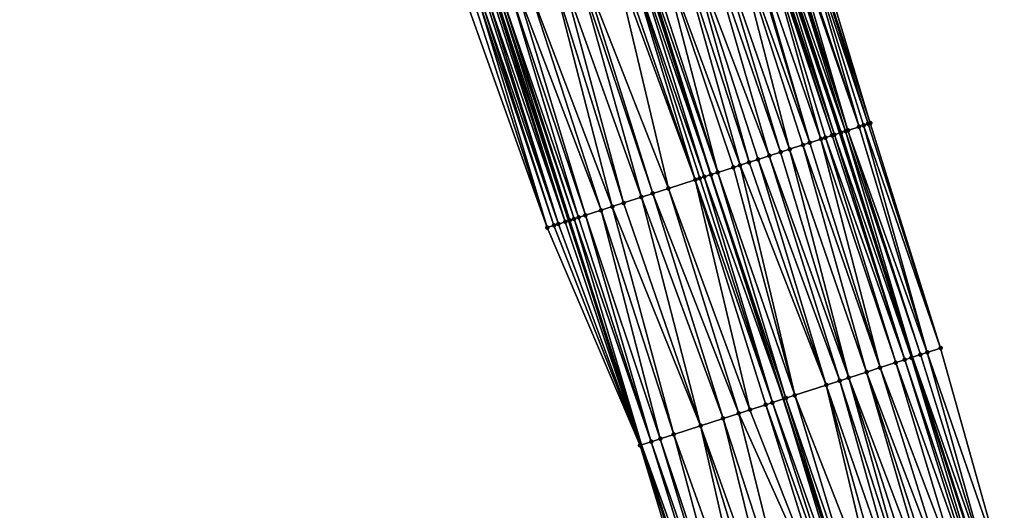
# Model space of a CAD drawing. Header units: feet. Extents: x 2004186 to 2014793, y 836912 to 864902.
# Tile 832 of 974: x 2004529 to 2004613, y 858840 to 858882. Entities that reach past the tile are written whole.
import ezdxf

# ---------------------------------------------------------------- set-up
doc = ezdxf.new("R2010")
doc.units = ezdxf.units.FT
doc.header["$LTSCALE"] = 100
doc.header["$MEASUREMENT"] = 0
for name, color, linetype, lineweight in [('EP_Travel Lane', 5, 'Continuous', 40), ('GPL_Skip Line', 2, 'Continuous', 40), ('Road Shots', 4, 'Continuous', 200), ('Road X-Section', 30, 'Continuous', 13)]:
    doc.layers.add(name, color=color, linetype=linetype, lineweight=lineweight)
doc.layers.add('I-77 SB_MM21-27-Surface-Border', color=7, linetype='Continuous')
doc.layers.add('I-77 SB_MM21-27-Surface-TIN', color=7, linetype='Continuous')

msp = doc.modelspace()

# ---------------------------------------------------------------- linework, layer by layer
at = {"layer": 'EP_Travel Lane'}
for points in [[(2004611.05073845, 858834.3353177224, 450.809887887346), (2004604.904946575, 858853.3668425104, 450.6313868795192), (2004598.75915778, 858872.3983577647, 450.4519635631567), (2004592.613442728, 858891.4296446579, 450.2502030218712), (2004586.467838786, 858910.4605874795, 450.014829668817), (2004580.322293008, 858929.491350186, 449.7618389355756), (2004574.17668532, 858948.5223046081, 449.5275945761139), (2004568.011584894, 858967.5560567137, 449.3092395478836), (2004561.847882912, 858986.5815319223, 449.1081062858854), (2004555.684214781, 859005.6069026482, 448.8968775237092), (2004549.520720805, 859024.6317358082, 448.6337080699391), (2004543.357037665, 859043.6571528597, 448.4269492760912), (2004537.193351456, 859062.6825793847, 448.2211025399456), (2004531.029666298, 859081.7080026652, 448.014952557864), (2004524.865823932, 859100.7339112, 447.8556761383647), (2004518.74471886, 859119.7364607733, 447.7203524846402), (2004512.616897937, 859138.7738750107, 447.5539477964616), (2004506.489054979, 859157.8113577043, 447.3980261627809), (2004500.361281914, 859176.8486232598, 447.2088581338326), (2004494.264296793, 859195.8284650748, 447.0465477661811), (2004488.171829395, 859214.8773456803, 446.8647979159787), (2004482.07930807, 859233.9263948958, 446.7118126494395), (2004475.98675831, 859252.9755330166, 446.5739951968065), (2004470.027193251, 859271.9272233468, 446.4479969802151)], [(2004588.082730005, 858826.8995207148, 450.8157096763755), (2004581.923465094, 858845.9265977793, 450.6296128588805), (2004575.764155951, 858864.9538114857, 450.4568630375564), (2004569.604895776, 858883.9808739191, 450.2693464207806), (2004563.445736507, 858903.0076246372, 450.0513423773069), (2004557.286682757, 858922.0340493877, 449.8014890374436), (2004551.127561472, 858941.0606827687, 449.5720199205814), (2004544.982919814, 858960.0824427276, 449.3651905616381), (2004538.836223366, 858979.1132654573, 449.1490235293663), (2004532.689582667, 858998.1439155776, 448.9161874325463), (2004526.543028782, 859017.174296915, 448.6573998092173), (2004520.39633813, 859036.2051016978, 448.4395070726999), (2004514.249481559, 859055.2364201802, 448.2712313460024), (2004508.102644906, 859074.2676770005, 448.0969892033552), (2004501.955668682, 859093.2993659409, 447.9644883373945), (2004495.812314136, 859112.3724637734, 447.873149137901), (2004489.682644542, 859131.4098709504, 447.7881508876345), (2004483.553024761, 859150.4471234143, 447.679462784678), (2004477.423393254, 859169.4844122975, 447.57635318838), (2004471.297890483, 859188.5960050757, 447.4720550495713), (2004465.250982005, 859207.6599434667, 447.3995910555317), (2004459.20407793, 859226.7238679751, 447.3247592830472), (2004453.157249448, 859245.7875541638, 447.2093015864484), (2004447.138044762, 859265.0163735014, 447.1114540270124)]]:
    msp.add_polyline3d(points, dxfattribs=at)
at = {"layer": 'GPL_Skip Line'}
msp.add_polyline3d([(2004600.144751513, 858830.8070277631, 451.0318982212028), (2004593.984853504, 858849.8338164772, 450.8384232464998), (2004587.824933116, 858868.8606743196, 450.651705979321), (2004581.665053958, 858887.8874048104, 450.4525393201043), (2004575.505346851, 858906.913603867, 450.2014217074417), (2004569.345699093, 858925.939619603, 449.9323833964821), (2004563.185962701, 858944.965909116, 449.6901084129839), (2004557.013036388, 858963.9881491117, 449.4678987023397), (2004550.839239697, 858983.0100203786, 449.2381246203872), (2004544.665458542, 859002.0318437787, 449.0037253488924), (2004538.491816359, 859021.0532389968, 448.7279527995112), (2004532.318022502, 859040.0751015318, 448.4973349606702), (2004526.144169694, 859059.0971456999, 448.2842675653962), (2004519.970243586, 859078.1194157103, 448.0930222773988), (2004513.796193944, 859097.1420663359, 447.9385541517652), (2004507.673925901, 859116.181789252, 447.8432484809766), (2004501.558497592, 859135.2231480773, 447.6719201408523), (2004495.443004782, 859154.2647077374, 447.5313333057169), (2004489.327486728, 859173.3063459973, 447.4027776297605), (2004483.245041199, 859192.3583882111, 447.2583316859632), (2004477.23562986, 859211.4338076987, 447.134447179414), (2004471.226203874, 859230.5092736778, 447.0184828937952), (2004465.216785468, 859249.5847155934, 446.8984191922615), (2004459.266163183, 859268.6782788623, 446.7735468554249)], dxfattribs=at)
at = {"layer": 'I-77 SB_MM21-27-Surface-Border', "color": 3, "linetype": 'ByBlock', "lineweight": -2}
for points in [[(2004472.4773432, 859272.6663528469, 446.2902183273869), (2004478.189264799, 859253.6681932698, 446.3872762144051), (2004484.389439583, 859234.652851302, 446.5081358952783), (2004490.589518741, 859215.637812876, 446.680707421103), (2004496.980352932, 859196.6828786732, 446.854806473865), (2004503.22893318, 859177.7683850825, 447.0383335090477), (2004509.34435858, 859158.7270353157, 447.2110499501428), (2004515.459768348, 859139.6857342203, 447.3912133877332), (2004521.575246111, 859120.6442214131, 447.5389734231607), (2004527.683948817, 859101.6465388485, 447.6780818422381), (2004533.857993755, 859082.6239027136, 447.8339510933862), (2004539.841598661, 859063.5401678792, 448.0519747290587), (2004545.444640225, 859044.3332597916, 448.3000429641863), (2004552.189291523, 859025.4961188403, 448.4819144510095), (2004558.553373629, 859006.5358226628, 448.6955618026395), (2004564.727175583, 858987.5139351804, 448.9237640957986), (2004570.901104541, 858968.4916563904, 449.1141541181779), (2004577.077379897, 858949.4590754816, 449.3218534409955), (2004583.237223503, 858930.4324548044, 449.5317550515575), (2004589.396965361, 858911.406148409, 449.7723916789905), (2004595.556651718, 858892.3800134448, 450.0297687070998), (2004601.335895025, 858873.2303341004, 450.2538553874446), (2004607.305443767, 858854.142167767, 450.4692363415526), (2004612.704133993, 858834.8692839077, 450.6932272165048)], [(2004587.587272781, 858826.7388912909, 450.795730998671), (2004581.807851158, 858845.8891214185, 450.6254984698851), (2004573.935653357, 858864.3609058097, 450.3745427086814), (2004567.204966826, 858883.2027608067, 450.1685439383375), (2004560.664649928, 858902.1059305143, 449.9344593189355), (2004554.504930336, 858921.1321681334, 449.6871242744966), (2004548.345137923, 858940.158630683, 449.4617647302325), (2004542.175701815, 858959.1701092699, 449.259049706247), (2004536.001870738, 858978.1920864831, 449.0395053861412), (2004530.018245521, 858997.275883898, 448.8275165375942), (2004524.415195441, 859016.4828182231, 448.5819936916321), (2004518.051143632, 859035.4430210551, 448.3593327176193), (2004511.496731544, 859054.3418794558, 448.1750943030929), (2004505.322676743, 859073.3645459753, 448.0221546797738), (2004498.958282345, 859092.3258043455, 447.9014847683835), (2004492.821177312, 859111.4114790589, 447.8267164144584), (2004486.705541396, 859130.4534843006, 447.7543356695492), (2004480.58991449, 859149.4954614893, 447.6776576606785), (2004474.664796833, 859168.5983181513, 447.5585882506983), (2004468.93780789, 859187.8524946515, 447.4715177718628), (2004462.928291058, 859206.9282489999, 447.4046807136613), (2004457.300320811, 859226.1240958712, 447.3211453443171), (2004452.626173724, 859245.6203115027, 447.2192829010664), (2004445.672324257, 859264.5737021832, 447.1361077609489)]]:
    msp.add_polyline3d(points, dxfattribs=at)
at = {"layer": 'I-77 SB_MM21-27-Surface-TIN', "color": 128, "linetype": 'ByBlock', "lineweight": -2}
for points in [[(2004593.843748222, 858891.8268738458, 450.1545881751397), (2004593.463081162, 858891.7040213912, 450.1889201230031), (2004599.432616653, 858872.6158959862, 450.4083238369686)], [(2004594.034074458, 858891.888322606, 450.1396249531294), (2004593.843748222, 858891.8268738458, 450.1545881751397), (2004600.384287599, 858872.9230169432, 450.3214997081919)], [(2004593.843748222, 858891.8268738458, 450.1545881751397), (2004599.432616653, 858872.6158959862, 450.4083238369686), (2004600.384287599, 858872.9230169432, 450.3214997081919)], [(2004594.795346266, 858892.1342199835, 450.0897760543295), (2004594.034074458, 858891.888322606, 450.1396249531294), (2004600.384287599, 858872.9230169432, 450.3214997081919)], [(2004595.176000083, 858892.2571133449, 450.0594430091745), (2004594.795346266, 858892.1342199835, 450.0897760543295), (2004601.145571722, 858873.168876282, 450.2679329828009)], [(2004594.795346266, 858892.1342199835, 450.0897760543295), (2004600.764940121, 858873.0459143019, 450.2915577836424), (2004601.145571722, 858873.168876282, 450.2679329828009)], [(2004594.795346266, 858892.1342199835, 450.0897760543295), (2004600.384287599, 858872.9230169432, 450.3214997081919), (2004600.764940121, 858873.0459143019, 450.2915577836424)], [(2004595.556651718, 858892.3800134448, 450.0297687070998), (2004595.176000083, 858892.2571133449, 450.0594430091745), (2004601.335895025, 858873.2303341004, 450.2538553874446)], [(2004595.176000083, 858892.2571133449, 450.0594430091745), (2004601.145571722, 858873.168876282, 450.2679329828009), (2004601.335895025, 858873.2303341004, 450.2538553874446)], [(2004591.750251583, 858891.1506534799, 450.2914206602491), (2004590.608537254, 858890.7812100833, 450.3078012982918), (2004597.148954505, 858871.8777304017, 450.511585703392)], [(2004591.94055314, 858891.2121784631, 450.2839086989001), (2004591.750251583, 858891.1506534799, 450.2914206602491), (2004598.100424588, 858872.1854717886, 450.4854124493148)], [(2004591.750251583, 858891.1506534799, 450.2914206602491), (2004597.52953598, 858872.0008472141, 450.5030967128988), (2004598.100424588, 858872.1854717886, 450.4854124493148)], [(2004591.750251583, 858891.1506534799, 450.2914206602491), (2004597.148954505, 858871.8777304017, 450.511585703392), (2004597.52953598, 858872.0008472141, 450.5030967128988)], [(2004592.32116808, 858891.3351919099, 450.2653147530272), (2004591.94055314, 858891.2121784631, 450.2839086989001), (2004598.29072582, 858872.2469977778, 450.477998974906)], [(2004591.94055314, 858891.2121784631, 450.2839086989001), (2004598.100424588, 858872.1854717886, 450.4854124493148), (2004598.29072582, 858872.2469977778, 450.477998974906)], [(2004592.511470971, 858891.3967127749, 450.2574002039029), (2004592.32116808, 858891.3351919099, 450.2653147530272), (2004598.75915778, 858872.3983577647, 450.4519635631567)], [(2004592.32116808, 858891.3351919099, 450.2653147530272), (2004598.29072582, 858872.2469977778, 450.477998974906), (2004598.75915778, 858872.3983577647, 450.4519635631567)], [(2004592.511470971, 858891.3967127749, 450.2574002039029), (2004598.75915778, 858872.3983577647, 450.4519635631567), (2004592.613442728, 858891.4296446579, 450.2502030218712)], [(2004593.272755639, 858891.6425704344, 450.2036686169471), (2004592.613442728, 858891.4296446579, 450.2502030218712), (2004599.242292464, 858872.5544409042, 450.422668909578)], [(2004598.861660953, 858872.4314786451, 450.4462664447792), (2004592.613442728, 858891.4296446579, 450.2502030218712), (2004598.75915778, 858872.3983577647, 450.4519635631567)], [(2004599.242292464, 858872.5544409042, 450.422668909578), (2004592.613442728, 858891.4296446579, 450.2502030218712), (2004598.861660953, 858872.4314786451, 450.4462664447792)], [(2004593.463081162, 858891.7040213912, 450.1889201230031), (2004593.272755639, 858891.6425704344, 450.2036686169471), (2004599.432616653, 858872.6158959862, 450.4083238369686)], [(2004593.272755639, 858891.6425704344, 450.2036686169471), (2004599.242292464, 858872.5544409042, 450.422668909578), (2004599.432616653, 858872.6158959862, 450.4083238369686)], [(2004589.466821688, 858890.4117705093, 450.32455561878), (2004587.944517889, 858889.919235, 450.3518401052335), (2004594.484952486, 858871.0157017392, 450.5503845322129)], [(2004590.418246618, 858890.7196513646, 450.3120154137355), (2004589.466821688, 858890.4117705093, 450.32455561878), (2004596.197532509, 858871.5698404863, 450.5232394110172)], [(2004589.466821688, 858890.4117705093, 450.32455561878), (2004595.626672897, 858871.3851263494, 450.5321683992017), (2004596.197532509, 858871.5698404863, 450.5232394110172)], [(2004589.466821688, 858890.4117705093, 450.32455561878), (2004594.484952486, 858871.0157017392, 450.5503845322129), (2004595.626672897, 858871.3851263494, 450.5321683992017)], [(2004590.608537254, 858890.7812100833, 450.3078012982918), (2004590.418246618, 858890.7196513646, 450.3120154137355), (2004596.197532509, 858871.5698404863, 450.5232394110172)], [(2004590.608537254, 858890.7812100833, 450.3078012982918), (2004596.197532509, 858871.5698404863, 450.5232394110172), (2004597.148954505, 858871.8777304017, 450.511585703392)], [(2004587.183383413, 858889.6729134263, 450.3602212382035), (2004585.661089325, 858889.1803479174, 450.3845731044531), (2004592.772386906, 858870.4615183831, 450.573168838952)], [(2004587.944517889, 858889.919235, 450.3518401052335), (2004587.183383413, 858889.6729134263, 450.3602212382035), (2004593.723818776, 858870.7693777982, 450.5585335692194)], [(2004587.183383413, 858889.6729134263, 450.3602212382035), (2004592.772386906, 858870.4615183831, 450.573168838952), (2004593.723818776, 858870.7693777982, 450.5585335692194)], [(2004587.944517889, 858889.919235, 450.3518401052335), (2004593.723818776, 858870.7693777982, 450.5585335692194), (2004594.484952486, 858871.0157017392, 450.5503845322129)], [(2004583.377641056, 858888.4415217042, 450.4232564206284), (2004582.235895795, 858888.0721738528, 450.4489771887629), (2004588.395789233, 858869.0453992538, 450.6438324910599)], [(2004584.899936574, 858888.9340827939, 450.3984725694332), (2004583.377641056, 858888.4415217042, 450.4232564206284), (2004590.298659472, 858869.6610980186, 450.6126003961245)], [(2004583.377641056, 858888.4415217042, 450.4232564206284), (2004589.727792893, 858869.4764053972, 450.6236326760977), (2004590.298659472, 858869.6610980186, 450.6126003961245)], [(2004583.377641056, 858888.4415217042, 450.4232564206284), (2004588.395789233, 858869.0453992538, 450.6438324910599), (2004589.727792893, 858869.4764053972, 450.6236326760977)], [(2004585.661089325, 858889.1803479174, 450.3845731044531), (2004584.899936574, 858888.9340827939, 450.3984725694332), (2004591.0598043, 858869.907387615, 450.6010939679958)], [(2004584.899936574, 858888.9340827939, 450.3984725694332), (2004590.298659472, 858869.6610980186, 450.6126003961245), (2004591.0598043, 858869.907387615, 450.6010939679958)], [(2004585.661089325, 858889.1803479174, 450.3845731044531), (2004591.820951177, 858870.1536708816, 450.5889687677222), (2004592.772386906, 858870.4615183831, 450.573168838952)], [(2004585.661089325, 858889.1803479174, 450.3845731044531), (2004591.0598043, 858869.907387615, 450.6010939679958), (2004591.820951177, 858870.1536708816, 450.5889687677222)], [(2004581.284502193, 858887.764196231, 450.4520578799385), (2004580.713666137, 858887.5794093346, 450.4538746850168), (2004587.254118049, 858868.675822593, 450.6471847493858)], [(2004581.284502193, 858887.764196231, 450.4520578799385), (2004587.824933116, 858868.8606743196, 450.651705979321), (2004581.665053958, 858887.8874048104, 450.4525393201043)], [(2004581.284502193, 858887.764196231, 450.4520578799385), (2004587.254118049, 858868.675822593, 450.6471847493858), (2004587.824933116, 858868.8606743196, 450.651705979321)], [(2004581.855329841, 858887.9490090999, 450.4527800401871), (2004581.665053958, 858887.8874048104, 450.4525393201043), (2004587.824933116, 858868.8606743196, 450.651705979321)], [(2004582.235895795, 858888.0721738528, 450.4489771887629), (2004581.855329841, 858887.9490090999, 450.4527800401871), (2004588.395789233, 858869.0453992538, 450.6438324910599)], [(2004581.855329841, 858887.9490090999, 450.4527800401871), (2004587.824933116, 858868.8606743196, 450.651705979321), (2004588.395789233, 858869.0453992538, 450.6438324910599)], [(2004579.572048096, 858887.2096685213, 450.4411810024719), (2004576.908314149, 858886.3468118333, 450.3990375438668), (2004584.209816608, 858867.6898059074, 450.6093063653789)], [(2004579.952579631, 858887.332939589, 450.4477710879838), (2004579.572048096, 858887.2096685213, 450.4411810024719), (2004586.493017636, 858868.4293958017, 450.6452795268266)], [(2004579.572048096, 858887.2096685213, 450.4411810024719), (2004584.209816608, 858867.6898059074, 450.6093063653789), (2004586.493017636, 858868.4293958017, 450.6452795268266)], [(2004580.713666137, 858887.5794093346, 450.4538746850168), (2004579.952579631, 858887.332939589, 450.4477710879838), (2004586.493017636, 858868.4293958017, 450.6452795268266)], [(2004580.713666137, 858887.5794093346, 450.4538746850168), (2004586.873563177, 858868.5526236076, 450.6476408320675), (2004587.254118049, 858868.675822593, 450.6471847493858)], [(2004580.713666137, 858887.5794093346, 450.4538746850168), (2004586.493017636, 858868.4293958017, 450.6452795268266), (2004586.873563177, 858868.5526236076, 450.6476408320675)], [(2004576.527775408, 858886.2235630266, 450.3946236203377), (2004575.19589931, 858885.7921628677, 450.3763071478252), (2004581.92659391, 858866.9502829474, 450.5798764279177)], [(2004576.908314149, 858886.3468118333, 450.3990375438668), (2004576.527775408, 858886.2235630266, 450.3946236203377), (2004582.877930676, 858867.258436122, 450.5939579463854)], [(2004576.527775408, 858886.2235630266, 450.3946236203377), (2004581.92659391, 858866.9502829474, 450.5798764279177), (2004582.877930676, 858867.258436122, 450.5939579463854)], [(2004576.908314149, 858886.3468118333, 450.3990375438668), (2004582.877930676, 858867.258436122, 450.5939579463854), (2004584.209816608, 858867.6898059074, 450.6093063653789)], [(2004574.434831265, 858885.5456360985, 450.3646291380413), (2004572.341894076, 858884.8676876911, 450.3325349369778), (2004579.453145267, 858866.1490014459, 450.5351265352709)], [(2004575.19589931, 858885.7921628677, 450.3763071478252), (2004574.434831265, 858885.5456360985, 450.3646291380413), (2004580.404483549, 858866.4571499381, 450.5487503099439)], [(2004574.434831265, 858885.5456360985, 450.3646291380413), (2004579.453145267, 858866.1490014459, 450.5351265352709), (2004580.404483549, 858866.4571499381, 450.5487503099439)], [(2004575.19589931, 858885.7921628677, 450.3763071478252), (2004580.404483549, 858866.4571499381, 450.5487503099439), (2004581.92659391, 858866.9502829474, 450.5798764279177)], [(2004570.819738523, 858884.3746942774, 450.3150564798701), (2004570.058701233, 858884.1280725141, 450.2940922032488), (2004576.599134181, 858865.2245443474, 450.4931191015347)], [(2004571.390542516, 858884.559580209, 450.3229209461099), (2004570.819738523, 858884.3746942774, 450.3150564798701), (2004577.169920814, 858865.4094839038, 450.5062262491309)], [(2004570.819738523, 858884.3746942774, 450.3150564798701), (2004576.599134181, 858865.2245443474, 450.4931191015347), (2004577.169920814, 858865.4094839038, 450.5062262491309)], [(2004572.341894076, 858884.8676876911, 450.3325349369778), (2004571.390542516, 858884.559580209, 450.3229209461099), (2004578.501811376, 858865.8408393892, 450.5201767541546)], [(2004571.390542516, 858884.559580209, 450.3229209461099), (2004577.169920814, 858865.4094839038, 450.5062262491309), (2004578.501811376, 858865.8408393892, 450.5201767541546)], [(2004572.341894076, 858884.8676876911, 450.3325349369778), (2004578.501811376, 858865.8408393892, 450.5201767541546), (2004579.453145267, 858866.1490014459, 450.5351265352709)], [(2004568.156255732, 858883.5110618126, 450.19707607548), (2004567.77575223, 858883.3877041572, 450.1820215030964), (2004573.935653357, 858864.3609058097, 450.3745427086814)], [(2004568.346497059, 858883.572772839, 450.2077509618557), (2004568.156255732, 858883.5110618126, 450.19707607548), (2004574.506394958, 858864.5459844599, 450.4012471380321)], [(2004568.156255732, 858883.5110618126, 450.19707607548), (2004573.935653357, 858864.3609058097, 450.3745427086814), (2004574.506394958, 858864.5459844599, 450.4012471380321)], [(2004568.726967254, 858883.6962333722, 450.2328624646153), (2004568.346497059, 858883.572772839, 450.2077509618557), (2004574.886885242, 858864.6693829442, 450.4202933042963)], [(2004568.346497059, 858883.572772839, 450.2077509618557), (2004574.506394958, 858864.5459844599, 450.4012471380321), (2004574.886885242, 858864.6693829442, 450.4202933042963)], [(2004568.917210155, 858883.7579395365, 450.2430620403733), (2004568.726967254, 858883.6962333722, 450.2328624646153), (2004574.886885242, 858864.6693829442, 450.4202933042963)], [(2004569.297731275, 858883.8812427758, 450.2527970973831), (2004568.917210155, 858883.7579395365, 450.2430620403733), (2004575.457644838, 858864.8544060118, 450.4415641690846)], [(2004568.917210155, 858883.7579395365, 450.2430620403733), (2004574.886885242, 858864.6693829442, 450.4202933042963), (2004575.457644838, 858864.8544060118, 450.4415641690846)], [(2004569.487977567, 858883.9429384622, 450.2619724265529), (2004569.297731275, 858883.8812427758, 450.2527970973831), (2004575.457644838, 858864.8544060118, 450.4415641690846)], [(2004569.487977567, 858883.9429384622, 450.2619724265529), (2004575.764155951, 858864.9538114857, 450.4568630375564), (2004569.604895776, 858883.9808739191, 450.2693464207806)], [(2004569.487977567, 858883.9429384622, 450.2619724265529), (2004575.457644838, 858864.8544060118, 450.4415641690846), (2004575.764155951, 858864.9538114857, 450.4568630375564)], [(2004569.868451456, 858884.0663875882, 450.2859687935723), (2004569.604895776, 858883.9808739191, 450.2693464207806), (2004575.838135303, 858864.9778039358, 450.4605555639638)], [(2004575.838135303, 858864.9778039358, 450.4605555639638), (2004569.604895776, 858883.9808739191, 450.2693464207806), (2004575.764155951, 858864.9538114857, 450.4568630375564)], [(2004570.058701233, 858884.1280725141, 450.2940922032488), (2004569.868451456, 858884.0663875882, 450.2859687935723), (2004576.218621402, 858865.1012153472, 450.4808654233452)], [(2004569.868451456, 858884.0663875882, 450.2859687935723), (2004575.838135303, 858864.9778039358, 450.4605555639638), (2004576.218621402, 858865.1012153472, 450.4808654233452)], [(2004570.058701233, 858884.1280725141, 450.2940922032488), (2004576.218621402, 858865.1012153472, 450.4808654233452), (2004576.599134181, 858865.2245443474, 450.4931191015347)], [(2004567.77575223, 858883.3877041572, 450.1820215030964), (2004567.204966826, 858883.2027608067, 450.1685439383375), (2004573.935653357, 858864.3609058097, 450.3745427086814)], [(2004599.432616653, 858872.6158959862, 450.4083238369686), (2004599.242292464, 858872.5544409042, 450.422668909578), (2004605.592546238, 858853.589009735, 450.5922539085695)], [(2004600.384287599, 858872.9230169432, 450.3214997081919), (2004599.432616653, 858872.6158959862, 450.4083238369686), (2004606.163504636, 858853.7734187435, 450.5534962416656)], [(2004599.432616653, 858872.6158959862, 450.4083238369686), (2004605.592546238, 858853.589009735, 450.5922539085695), (2004606.163504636, 858853.7734187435, 450.5534962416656)], [(2004600.764940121, 858873.0459143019, 450.2915577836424), (2004600.384287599, 858872.9230169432, 450.3214997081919), (2004606.163504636, 858853.7734187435, 450.5534962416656)], [(2004601.145571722, 858873.168876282, 450.2679329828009), (2004600.764940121, 858873.0459143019, 450.2915577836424), (2004607.305443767, 858854.142167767, 450.4692363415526)], [(2004600.764940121, 858873.0459143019, 450.2915577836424), (2004606.163504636, 858853.7734187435, 450.5534962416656), (2004607.305443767, 858854.142167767, 450.4692363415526)], [(2004601.335895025, 858873.2303341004, 450.2538553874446), (2004601.145571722, 858873.168876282, 450.2679329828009), (2004607.305443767, 858854.142167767, 450.4692363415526)], [(2004597.148954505, 858871.8777304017, 450.511585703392), (2004596.197532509, 858871.5698404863, 450.5232394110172), (2004602.167140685, 858852.4814905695, 450.7206784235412)], [(2004597.52953598, 858872.0008472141, 450.5030967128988), (2004597.148954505, 858871.8777304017, 450.511585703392), (2004603.499184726, 858852.9123719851, 450.6882845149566)], [(2004597.148954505, 858871.8777304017, 450.511585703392), (2004602.167140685, 858852.4814905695, 450.7206784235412), (2004603.499184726, 858852.9123719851, 450.6882845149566)], [(2004598.100424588, 858872.1854717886, 450.4854124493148), (2004597.52953598, 858872.0008472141, 450.5030967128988), (2004604.260373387, 858853.1585261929, 450.6635423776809)], [(2004597.52953598, 858872.0008472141, 450.5030967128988), (2004603.499184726, 858852.9123719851, 450.6882845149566), (2004604.260373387, 858853.1585261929, 450.6635423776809)], [(2004598.29072582, 858872.2469977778, 450.477998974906), (2004598.100424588, 858872.1854717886, 450.4854124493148), (2004604.260373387, 858853.1585261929, 450.6635423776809)], [(2004598.29072582, 858872.2469977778, 450.477998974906), (2004604.831296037, 858853.3430456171, 450.6355785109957), (2004598.75915778, 858872.3983577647, 450.4519635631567)], [(2004598.29072582, 858872.2469977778, 450.477998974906), (2004604.260373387, 858853.1585261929, 450.6635423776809), (2004604.831296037, 858853.3430456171, 450.6355785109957)], [(2004598.861660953, 858872.4314786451, 450.4462664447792), (2004598.75915778, 858872.3983577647, 450.4519635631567), (2004604.904946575, 858853.3668425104, 450.6313868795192)], [(2004604.831296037, 858853.3430456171, 450.6355785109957), (2004604.904946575, 858853.3668425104, 450.6313868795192), (2004598.75915778, 858872.3983577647, 450.4519635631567)], [(2004599.242292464, 858872.5544409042, 450.422668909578), (2004598.861660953, 858872.4314786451, 450.4462664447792), (2004604.904946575, 858853.3668425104, 450.6313868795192)], [(2004599.242292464, 858872.5544409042, 450.422668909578), (2004604.904946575, 858853.3668425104, 450.6313868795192), (2004605.592546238, 858853.589009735, 450.5922539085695)], [(2004594.484952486, 858871.0157017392, 450.5503845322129), (2004593.723818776, 858870.7693777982, 450.5585335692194), (2004599.503155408, 858851.6194101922, 450.7544241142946)], [(2004595.626672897, 858871.3851263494, 450.5321683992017), (2004594.484952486, 858871.0157017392, 450.5503845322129), (2004601.025424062, 858852.1120542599, 450.7377518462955)], [(2004594.484952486, 858871.0157017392, 450.5503845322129), (2004599.503155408, 858851.6194101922, 450.7544241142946), (2004601.025424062, 858852.1120542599, 450.7377518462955)], [(2004596.197532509, 858871.5698404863, 450.5232394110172), (2004595.626672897, 858871.3851263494, 450.5321683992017), (2004602.167140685, 858852.4814905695, 450.7206784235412)], [(2004595.626672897, 858871.3851263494, 450.5321683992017), (2004601.025424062, 858852.1120542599, 450.7377518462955), (2004602.167140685, 858852.4814905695, 450.7206784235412)], [(2004591.820951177, 858870.1536708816, 450.5889687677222), (2004591.0598043, 858869.907387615, 450.6010939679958), (2004597.60028481, 858851.0037125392, 450.7857665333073)], [(2004592.772386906, 858870.4615183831, 450.573168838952), (2004591.820951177, 858870.1536708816, 450.5889687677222), (2004598.742007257, 858851.3731308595, 450.7669345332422)], [(2004591.820951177, 858870.1536708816, 450.5889687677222), (2004597.60028481, 858851.0037125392, 450.7857665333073), (2004598.742007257, 858851.3731308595, 450.7669345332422)], [(2004593.723818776, 858870.7693777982, 450.5585335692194), (2004592.772386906, 858870.4615183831, 450.573168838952), (2004599.503155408, 858851.6194101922, 450.7544241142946)], [(2004592.772386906, 858870.4615183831, 450.573168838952), (2004598.742007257, 858851.3731308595, 450.7669345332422), (2004599.503155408, 858851.6194101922, 450.7544241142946)], [(2004589.727792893, 858869.4764053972, 450.6236326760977), (2004588.395789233, 858869.0453992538, 450.6438324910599), (2004594.936266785, 858850.1417333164, 450.8294006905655)], [(2004590.298659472, 858869.6610980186, 450.6126003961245), (2004589.727792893, 858869.4764053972, 450.6236326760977), (2004594.936266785, 858850.1417333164, 450.8294006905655)], [(2004591.0598043, 858869.907387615, 450.6010939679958), (2004590.298659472, 858869.6610980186, 450.6126003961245), (2004597.60028481, 858851.0037125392, 450.7857665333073)], [(2004590.298659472, 858869.6610980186, 450.6126003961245), (2004594.936266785, 858850.1417333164, 450.8294006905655), (2004597.60028481, 858851.0037125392, 450.7857665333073)], [(2004586.493017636, 858868.4293958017, 450.6452795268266), (2004584.209816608, 858867.6898059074, 450.6093063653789), (2004591.130756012, 858848.9096262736, 450.8225088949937)], [(2004586.873563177, 858868.5526236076, 450.6476408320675), (2004586.493017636, 858868.4293958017, 450.6452795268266), (2004593.033455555, 858849.5258522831, 450.8428165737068)], [(2004586.493017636, 858868.4293958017, 450.6452795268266), (2004592.462633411, 858849.341022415, 450.8404326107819), (2004593.033455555, 858849.5258522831, 450.8428165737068)], [(2004586.493017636, 858868.4293958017, 450.6452795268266), (2004591.130756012, 858848.9096262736, 450.8225088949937), (2004592.462633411, 858849.341022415, 450.8404326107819)], [(2004587.254118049, 858868.675822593, 450.6471847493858), (2004586.873563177, 858868.5526236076, 450.6476408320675), (2004593.033455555, 858849.5258522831, 450.8428165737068)], [(2004587.254118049, 858868.675822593, 450.6471847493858), (2004593.984853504, 858849.8338164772, 450.8384232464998), (2004587.824933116, 858868.8606743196, 450.651705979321)], [(2004587.254118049, 858868.675822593, 450.6471847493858), (2004593.033455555, 858849.5258522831, 450.8428165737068), (2004593.984853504, 858849.8338164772, 450.8384232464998)], [(2004588.395789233, 858869.0453992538, 450.6438324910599), (2004587.824933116, 858868.8606743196, 450.651705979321), (2004594.175133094, 858849.895409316, 450.837544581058)], [(2004594.175133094, 858849.895409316, 450.837544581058), (2004587.824933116, 858868.8606743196, 450.651705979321), (2004593.984853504, 858849.8338164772, 450.8384232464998)], [(2004588.395789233, 858869.0453992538, 450.6438324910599), (2004594.175133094, 858849.895409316, 450.837544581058), (2004594.936266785, 858850.1417333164, 450.8294006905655)], [(2004584.209816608, 858867.6898059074, 450.6093063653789), (2004582.877930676, 858867.258436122, 450.5939579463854), (2004590.179427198, 858848.6014485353, 450.806026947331)], [(2004584.209816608, 858867.6898059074, 450.6093063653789), (2004590.179427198, 858848.6014485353, 450.806026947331), (2004591.130756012, 858848.9096262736, 450.8225088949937)], [(2004581.92659391, 858866.9502829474, 450.5798764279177), (2004580.404483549, 858866.4571499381, 450.5487503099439), (2004586.944922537, 858847.5536031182, 450.745969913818)], [(2004582.877930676, 858867.258436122, 450.5939579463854), (2004581.92659391, 858866.9502829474, 450.5798764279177), (2004588.847566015, 858848.1700023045, 450.7832066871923)], [(2004581.92659391, 858866.9502829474, 450.5798764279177), (2004586.944922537, 858847.5536031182, 450.745969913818), (2004588.847566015, 858848.1700023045, 450.7832066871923)], [(2004582.877930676, 858867.258436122, 450.5939579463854), (2004588.847566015, 858848.1700023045, 450.7832066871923), (2004590.179427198, 858848.6014485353, 450.806026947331)], [(2004579.453145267, 858866.1490014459, 450.5351265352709), (2004578.501811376, 858865.8408393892, 450.5201767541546), (2004584.661733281, 858846.8139768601, 450.7064439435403)], [(2004580.404483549, 858866.4571499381, 450.5487503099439), (2004579.453145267, 858866.1490014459, 450.5351265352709), (2004586.944922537, 858847.5536031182, 450.745969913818)], [(2004579.453145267, 858866.1490014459, 450.5351265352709), (2004584.661733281, 858846.8139768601, 450.7064439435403), (2004586.944922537, 858847.5536031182, 450.745969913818)], [(2004576.218621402, 858865.1012153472, 450.4808654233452), (2004575.838135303, 858864.9778039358, 450.4605555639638), (2004581.923465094, 858845.9265977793, 450.6296128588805)], [(2004576.599134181, 858865.2245443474, 450.4931191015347), (2004576.218621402, 858865.1012153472, 450.4808654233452), (2004582.759122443, 858846.1974768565, 450.6593516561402)], [(2004576.218621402, 858865.1012153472, 450.4808654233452), (2004581.923465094, 858845.9265977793, 450.6296128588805), (2004582.759122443, 858846.1974768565, 450.6593516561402)], [(2004577.169920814, 858865.4094839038, 450.5062262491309), (2004576.599134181, 858865.2245443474, 450.4931191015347), (2004582.759122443, 858846.1974768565, 450.6593516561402)], [(2004578.501811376, 858865.8408393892, 450.5201767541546), (2004577.169920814, 858865.4094839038, 450.5062262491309), (2004583.520155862, 858846.4441105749, 450.681484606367)], [(2004577.169920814, 858865.4094839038, 450.5062262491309), (2004582.759122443, 858846.1974768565, 450.6593516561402), (2004583.520155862, 858846.4441105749, 450.681484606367)], [(2004578.501811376, 858865.8408393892, 450.5201767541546), (2004583.520155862, 858846.4441105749, 450.681484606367), (2004584.661733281, 858846.8139768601, 450.7064439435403)], [(2004574.506394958, 858864.5459844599, 450.4012471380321), (2004573.935653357, 858864.3609058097, 450.3745427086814), (2004581.807851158, 858845.8891214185, 450.6254984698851)], [(2004574.886885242, 858864.6693829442, 450.4202933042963), (2004574.506394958, 858864.5459844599, 450.4012471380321), (2004581.807851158, 858845.8891214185, 450.6254984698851)], [(2004575.457644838, 858864.8544060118, 450.4415641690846), (2004574.886885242, 858864.6693829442, 450.4202933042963), (2004581.807851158, 858845.8891214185, 450.6254984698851)], [(2004575.457644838, 858864.8544060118, 450.4415641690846), (2004581.807851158, 858845.8891214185, 450.6254984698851), (2004575.764155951, 858864.9538114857, 450.4568630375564)], [(2004575.838135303, 858864.9778039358, 450.4605555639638), (2004575.764155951, 858864.9538114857, 450.4568630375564), (2004581.923465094, 858845.9265977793, 450.6296128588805)], [(2004581.807851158, 858845.8891214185, 450.6254984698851), (2004581.923465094, 858845.9265977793, 450.6296128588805), (2004575.764155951, 858864.9538114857, 450.4568630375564)], [(2004604.831296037, 858853.3430456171, 450.6355785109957), (2004610.991244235, 858834.3161018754, 450.8138985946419), (2004604.904946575, 858853.3668425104, 450.6313868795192)], [(2004605.592546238, 858853.589009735, 450.5922539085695), (2004604.904946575, 858853.3668425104, 450.6313868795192), (2004611.562201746, 858834.5005136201, 450.7754084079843)], [(2004611.562201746, 858834.5005136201, 450.7754084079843), (2004604.904946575, 858853.3668425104, 450.6313868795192), (2004611.05073845, 858834.3353177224, 450.809887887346)], [(2004610.991244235, 858834.3161018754, 450.8138985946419), (2004611.05073845, 858834.3353177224, 450.809887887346), (2004604.904946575, 858853.3668425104, 450.6313868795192)], [(2004606.163504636, 858853.7734187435, 450.5534962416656), (2004605.592546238, 858853.589009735, 450.5922539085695), (2004611.562201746, 858834.5005136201, 450.7754084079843)], [(2004607.305443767, 858854.142167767, 450.4692363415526), (2004606.163504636, 858853.7734187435, 450.5534962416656), (2004612.704133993, 858834.8692839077, 450.6932272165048)], [(2004606.163504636, 858853.7734187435, 450.5534962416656), (2004611.562201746, 858834.5005136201, 450.7754084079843), (2004612.704133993, 858834.8692839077, 450.6932272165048)], [(2004603.499184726, 858852.9123719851, 450.6882845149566), (2004602.167140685, 858852.4814905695, 450.7206784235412), (2004609.278589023, 858833.7621953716, 450.8637484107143)], [(2004604.260373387, 858853.1585261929, 450.6635423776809), (2004603.499184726, 858852.9123719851, 450.6882845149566), (2004610.230023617, 858834.0700463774, 450.8482902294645)], [(2004603.499184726, 858852.9123719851, 450.6882845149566), (2004609.278589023, 858833.7621953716, 450.8637484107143), (2004610.230023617, 858834.0700463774, 450.8482902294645)], [(2004604.831296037, 858853.3430456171, 450.6355785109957), (2004604.260373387, 858853.1585261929, 450.6635423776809), (2004610.6106228, 858834.1931084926, 450.834453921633)], [(2004604.260373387, 858853.1585261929, 450.6635423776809), (2004610.230023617, 858834.0700463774, 450.8482902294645), (2004610.6106228, 858834.1931084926, 450.834453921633)], [(2004604.831296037, 858853.3430456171, 450.6355785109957), (2004610.6106228, 858834.1931084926, 450.834453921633), (2004610.991244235, 858834.3161018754, 450.8138985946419)], [(2004601.025424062, 858852.1120542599, 450.7377518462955), (2004599.503155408, 858851.6194101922, 450.7544241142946), (2004606.614538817, 858832.9003155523, 450.9170998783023)], [(2004602.167140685, 858852.4814905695, 450.7206784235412), (2004601.025424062, 858852.1120542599, 450.7377518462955), (2004608.136842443, 858833.392851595, 450.8898675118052)], [(2004601.025424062, 858852.1120542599, 450.7377518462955), (2004607.185392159, 858833.0850490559, 450.9100635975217), (2004608.136842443, 858833.392851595, 450.8898675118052)], [(2004601.025424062, 858852.1120542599, 450.7377518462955), (2004606.614538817, 858832.9003155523, 450.9170998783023), (2004607.185392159, 858833.0850490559, 450.9100635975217)], [(2004602.167140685, 858852.4814905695, 450.7206784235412), (2004608.136842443, 858833.392851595, 450.8898675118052), (2004609.278589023, 858833.7621953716, 450.8637484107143)], [(2004597.60028481, 858851.0037125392, 450.7857665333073), (2004594.936266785, 858850.1417333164, 450.8294006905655), (2004602.237938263, 858831.484205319, 450.9886369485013)], [(2004598.742007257, 858851.3731308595, 450.7669345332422), (2004597.60028481, 858851.0037125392, 450.7857665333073), (2004604.140790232, 858832.0999605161, 450.962919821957)], [(2004597.60028481, 858851.0037125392, 450.7857665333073), (2004602.999088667, 858831.7304776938, 450.9754463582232), (2004604.140790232, 858832.0999605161, 450.962919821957)], [(2004597.60028481, 858851.0037125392, 450.7857665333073), (2004602.237938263, 858831.484205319, 450.9886369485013), (2004602.999088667, 858831.7304776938, 450.9754463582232)], [(2004599.503155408, 858851.6194101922, 450.7544241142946), (2004598.742007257, 858851.3731308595, 450.7669345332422), (2004604.901951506, 858832.3461993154, 450.9464470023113)], [(2004598.742007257, 858851.3731308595, 450.7669345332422), (2004604.140790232, 858832.0999605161, 450.962919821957), (2004604.901951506, 858832.3461993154, 450.9464470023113)], [(2004599.503155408, 858851.6194101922, 450.7544241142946), (2004605.663116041, 858832.5924280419, 450.9289894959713), (2004606.614538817, 858832.9003155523, 450.9170998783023)], [(2004599.503155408, 858851.6194101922, 450.7544241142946), (2004604.901951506, 858832.3461993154, 450.9464470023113), (2004605.663116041, 858832.5924280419, 450.9289894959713)], [(2004594.936266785, 858850.1417333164, 450.8294006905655), (2004594.175133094, 858849.895409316, 450.837544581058), (2004600.715608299, 858830.9917506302, 451.0238221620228)], [(2004594.936266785, 858850.1417333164, 450.8294006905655), (2004600.715608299, 858830.9917506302, 451.0238221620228), (2004602.237938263, 858831.484205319, 450.9886369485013)], [(2004592.462633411, 858849.341022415, 450.8404326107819), (2004591.130756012, 858848.9096262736, 450.8225088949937), (2004598.43232073, 858830.2524280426, 451.0139818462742)], [(2004593.033455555, 858849.5258522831, 450.8428165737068), (2004592.462633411, 858849.341022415, 450.8404326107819), (2004599.193382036, 858830.4989756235, 451.0276943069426)], [(2004592.462633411, 858849.341022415, 450.8404326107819), (2004598.43232073, 858830.2524280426, 451.0139818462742), (2004599.193382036, 858830.4989756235, 451.0276943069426)], [(2004593.033455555, 858849.5258522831, 450.8428165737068), (2004599.764196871, 858830.683828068, 451.0322852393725), (2004593.984853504, 858849.8338164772, 450.8384232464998)], [(2004593.033455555, 858849.5258522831, 450.8428165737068), (2004599.193382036, 858830.4989756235, 451.0276943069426), (2004599.764196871, 858830.683828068, 451.0322852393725)], [(2004594.175133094, 858849.895409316, 450.837544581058), (2004593.984853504, 858849.8338164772, 450.8384232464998), (2004600.144751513, 858830.8070277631, 451.0318982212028)], [(2004599.764196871, 858830.683828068, 451.0322852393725), (2004600.144751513, 858830.8070277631, 451.0318982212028), (2004593.984853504, 858849.8338164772, 450.8384232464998)], [(2004594.175133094, 858849.895409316, 450.837544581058), (2004600.144751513, 858830.8070277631, 451.0318982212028), (2004600.715608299, 858830.9917506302, 451.0238221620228)], [(2004590.179427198, 858848.6014485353, 450.806026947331), (2004588.847566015, 858848.1700023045, 450.7832066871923), (2004595.007535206, 858829.1429937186, 450.9551878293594)], [(2004591.130756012, 858848.9096262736, 450.8225088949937), (2004590.179427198, 858848.6014485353, 450.806026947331), (2004598.43232073, 858830.2524280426, 451.0139818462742)], [(2004590.179427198, 858848.6014485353, 450.806026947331), (2004595.007535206, 858829.1429937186, 450.9551878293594), (2004598.43232073, 858830.2524280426, 451.0139818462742)], [(2004586.944922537, 858847.5536031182, 450.745969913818), (2004584.661733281, 858846.8139768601, 450.7064439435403), (2004591.392497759, 858827.9718811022, 450.888918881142)], [(2004588.847566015, 858848.1700023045, 450.7832066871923), (2004586.944922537, 858847.5536031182, 450.745969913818), (2004593.67569292, 858828.7114891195, 450.9266616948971)], [(2004586.944922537, 858847.5536031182, 450.745969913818), (2004592.724360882, 858828.4033213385, 450.9111531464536), (2004593.67569292, 858828.7114891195, 450.9266616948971)], [(2004586.944922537, 858847.5536031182, 450.745969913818), (2004591.392497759, 858827.9718811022, 450.888918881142), (2004592.724360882, 858828.4033213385, 450.9111531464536)], [(2004588.847566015, 858848.1700023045, 450.7832066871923), (2004593.67569292, 858828.7114891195, 450.9266616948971), (2004595.007535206, 858829.1429937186, 450.9551878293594)], [(2004584.661733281, 858846.8139768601, 450.7064439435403), (2004583.520155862, 858846.4441105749, 450.681484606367), (2004589.87034436, 858827.4788810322, 450.8707897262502)], [(2004584.661733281, 858846.8139768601, 450.7064439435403), (2004589.87034436, 858827.4788810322, 450.8707897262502), (2004591.392497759, 858827.9718811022, 450.888918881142)], [(2004581.807851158, 858845.8891214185, 450.6254984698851), (2004588.082730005, 858826.8995207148, 450.8157096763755), (2004581.923465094, 858845.9265977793, 450.6296128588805)], [(2004581.807851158, 858845.8891214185, 450.6254984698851), (2004587.587272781, 858826.7388912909, 450.795730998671), (2004588.082730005, 858826.8995207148, 450.8157096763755)], [(2004582.759122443, 858846.1974768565, 450.6593516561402), (2004581.923465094, 858845.9265977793, 450.6296128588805), (2004588.728780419, 858827.1089731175, 450.8417608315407)], [(2004588.728780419, 858827.1089731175, 450.8417608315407), (2004581.923465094, 858845.9265977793, 450.6296128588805), (2004588.082730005, 858826.8995207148, 450.8157096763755)], [(2004583.520155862, 858846.4441105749, 450.681484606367), (2004582.759122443, 858846.1974768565, 450.6593516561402), (2004589.299551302, 858827.2939613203, 450.8596229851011)], [(2004582.759122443, 858846.1974768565, 450.6593516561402), (2004588.728780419, 858827.1089731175, 450.8417608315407), (2004589.299551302, 858827.2939613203, 450.8596229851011)], [(2004583.520155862, 858846.4441105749, 450.681484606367), (2004589.299551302, 858827.2939613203, 450.8596229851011), (2004589.87034436, 858827.4788810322, 450.8707897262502)]]:
    msp.add_3dface(points, dxfattribs=at)
at = {"layer": 'Road Shots', "lineweight": 100}
for p in [(2004599.432616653, 858872.6158959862, 450.4083238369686), (2004600.384287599, 858872.9230169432, 450.3214997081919), (2004600.764940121, 858873.0459143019, 450.2915577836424), (2004601.145571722, 858873.168876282, 450.2679329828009), (2004601.335895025, 858873.2303341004, 450.2538553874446), (2004597.148954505, 858871.8777304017, 450.511585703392), (2004597.52953598, 858872.0008472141, 450.5030967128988), (2004598.100424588, 858872.1854717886, 450.4854124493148), (2004598.29072582, 858872.2469977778, 450.477998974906), (2004598.861660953, 858872.4314786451, 450.4462664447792), (2004599.242292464, 858872.5544409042, 450.422668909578), (2004594.484952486, 858871.0157017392, 450.5503845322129), (2004595.626672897, 858871.3851263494, 450.5321683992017), (2004596.197532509, 858871.5698404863, 450.5232394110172), (2004591.820951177, 858870.1536708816, 450.5889687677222), (2004592.772386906, 858870.4615183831, 450.573168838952), (2004593.723818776, 858870.7693777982, 450.5585335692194), (2004589.727792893, 858869.4764053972, 450.6236326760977), (2004590.298659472, 858869.6610980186, 450.6126003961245), (2004591.0598043, 858869.907387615, 450.6010939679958), (2004586.493017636, 858868.4293958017, 450.6452795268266), (2004586.873563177, 858868.5526236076, 450.6476408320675), (2004587.254118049, 858868.675822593, 450.6471847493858), (2004587.824933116, 858868.8606743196, 450.651705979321), (2004588.395789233, 858869.0453992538, 450.6438324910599), (2004584.209816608, 858867.6898059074, 450.6093063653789), (2004581.92659391, 858866.9502829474, 450.5798764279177), (2004582.877930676, 858867.258436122, 450.5939579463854), (2004579.453145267, 858866.1490014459, 450.5351265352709), (2004580.404483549, 858866.4571499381, 450.5487503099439), (2004576.218621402, 858865.1012153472, 450.4808654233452), (2004576.599134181, 858865.2245443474, 450.4931191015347), (2004577.169920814, 858865.4094839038, 450.5062262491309), (2004578.501811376, 858865.8408393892, 450.5201767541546), (2004573.935653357, 858864.3609058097, 450.3745427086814), (2004574.506394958, 858864.5459844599, 450.4012471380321), (2004574.886885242, 858864.6693829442, 450.4202933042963), (2004575.457644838, 858864.8544060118, 450.4415641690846), (2004575.838135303, 858864.9778039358, 450.4605555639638), (2004605.592546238, 858853.589009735, 450.5922539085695), (2004606.163504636, 858853.7734187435, 450.5534962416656), (2004607.305443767, 858854.142167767, 450.4692363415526), (2004603.499184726, 858852.9123719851, 450.6882845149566), (2004604.260373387, 858853.1585261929, 450.6635423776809), (2004604.831296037, 858853.3430456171, 450.6355785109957), (2004601.025424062, 858852.1120542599, 450.7377518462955), (2004602.167140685, 858852.4814905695, 450.7206784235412), (2004597.60028481, 858851.0037125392, 450.7857665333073), (2004598.742007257, 858851.3731308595, 450.7669345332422), (2004599.503155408, 858851.6194101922, 450.7544241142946), (2004594.936266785, 858850.1417333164, 450.8294006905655), (2004592.462633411, 858849.341022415, 450.8404326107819), (2004593.033455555, 858849.5258522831, 450.8428165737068), (2004594.175133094, 858849.895409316, 450.837544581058), (2004590.179427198, 858848.6014485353, 450.806026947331), (2004591.130756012, 858848.9096262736, 450.8225088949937), (2004586.944922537, 858847.5536031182, 450.745969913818), (2004588.847566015, 858848.1700023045, 450.7832066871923), (2004584.661733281, 858846.8139768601, 450.7064439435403), (2004581.807851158, 858845.8891214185, 450.6254984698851), (2004582.759122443, 858846.1974768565, 450.6593516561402), (2004583.520155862, 858846.4441105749, 450.681484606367)]:
    msp.add_point(p, dxfattribs=at)
at = {"layer": 'Road X-Section', "extrusion": (0.3079913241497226, -0.9513284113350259, 0.01075165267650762), "elevation": -199665.8449442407, "flags": 128}
msp.add_lwpolyline([(2171656.432625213, 2597.26248246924), (2171657.032625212, 2597.289188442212), (2171657.432625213, 2597.308235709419), (2171658.032625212, 2597.329507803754), (2171658.432625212, 2597.348500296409), (2171658.832625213, 2597.368811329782), (2171659.232625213, 2597.381065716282), (2171659.832625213, 2597.394173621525), (2171661.232625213, 2597.408124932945), (2171662.232625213, 2597.423075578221), (2171663.232625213, 2597.436700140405), (2171664.832625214, 2597.467828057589), (2171665.832625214, 2597.481910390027), (2171667.232625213, 2597.49725969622), (2171669.632625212, 2597.533234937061), (2171670.032625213, 2597.535596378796), (2171670.432625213, 2597.53514026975), (2171671.032625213, 2597.539661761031), (2171671.632625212, 2597.531787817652), (2171673.032625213, 2597.511586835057), (2171673.632625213, 2597.500553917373), (2171674.432625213, 2597.489046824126), (2171675.232625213, 2597.476920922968), (2171676.232625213, 2597.461120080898), (2171677.232625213, 2597.446483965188), (2171678.032625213, 2597.438334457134), (2171679.232625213, 2597.420117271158), (2171679.832625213, 2597.411187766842), (2171680.832625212, 2597.399533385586), (2171681.232625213, 2597.391043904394), (2171681.832625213, 2597.373358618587), (2171682.032625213, 2597.365944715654), (2171682.632625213, 2597.334210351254), (2171683.032625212, 2597.310611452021), (2171683.232625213, 2597.296265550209), (2171684.232625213, 2597.209436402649), (2171684.632625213, 2597.179492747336), (2171685.032625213, 2597.155866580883), (2171685.232625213, 2597.141788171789)], dxfattribs=at)
at = {"layer": 'Road X-Section', "extrusion": (0.3079913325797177, -0.9513284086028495, 0.01075165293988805), "elevation": -199645.825698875, "flags": 128}
msp.add_lwpolyline([(2171658.234394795, 2597.298252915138), (2171659.234394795, 2597.332108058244), (2171660.034394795, 2597.354242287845), (2171661.234394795, 2597.379203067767), (2171663.634394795, 2597.418731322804), (2171665.634394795, 2597.455970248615), (2171667.034394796, 2597.478791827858), (2171668.034394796, 2597.495274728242), (2171669.434394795, 2597.513199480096), (2171670.034394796, 2597.51558358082), (2171671.234394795, 2597.510311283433), (2171672.034394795, 2597.502166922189), (2171674.834394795, 2597.458530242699), (2171676.034394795, 2597.439697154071), (2171676.834394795, 2597.427186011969), (2171678.434394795, 2597.410512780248), (2171679.634394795, 2597.393438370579), (2171681.034394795, 2597.361042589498), (2171681.834394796, 2597.336299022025), (2171682.434394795, 2597.308333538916), (2171683.234394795, 2597.265006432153), (2171683.834394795, 2597.2262465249), (2171685.034394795, 2597.141981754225)], dxfattribs=at)

doc.saveas('drawing.dxf')
